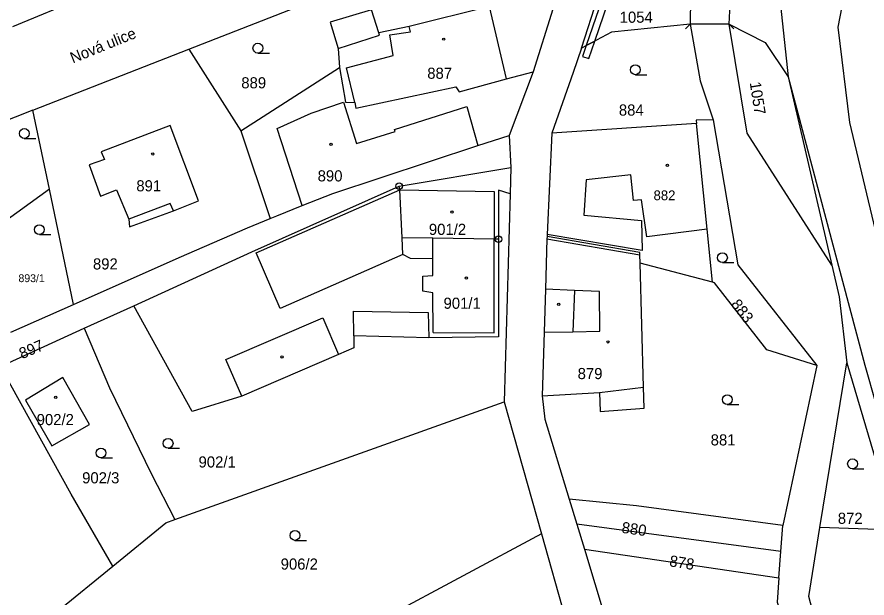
# Model space of a CAD drawing. Extents: x -504988 to -494607, y -1123820 to -1114018.
# Drawn here: x -497675.7 to -497545.8, y -1120009.8 to -1119921.1 of the extents above; entities that cross this region are included whole.
import ezdxf

# ---------------------------------------------------------------- set-up
doc = ezdxf.new("R2010")
doc.units = 0
for name, color, linetype in [('Hranice parcel', 7, 'Continuous'), ('Parcelní čísla', 7, 'Continuous'), ('Pop  PČ popisy', 7, 'Continuous'), ('Vnitřní kresba', 7, 'Continuous'), ('Věcná břemena k části', 7, 'Continuous'), ('Značky bodu BP', 7, 'Continuous'), ('Značky budov', 7, 'Continuous'), ('Značky kultur', 7, 'Continuous')]:
    doc.layers.add(name, color=color, linetype=linetype)

msp = doc.modelspace()

# ---------------------------------------------------------------- linework, layer by layer
at = {"layer": 'Hranice parcel'}
for p, q in [((-497630.91, -1119903.66), (-497676.35, -1119922.64)), ((-497589.39, -1119925.88), (-497584.01, -1119909.03)), ((-497572.71, -1119918.13), (-497572.79, -1119922.23)), ((-497566.82, -1119922.21), (-497566.62, -1119917.83)), ((-497673.21, -1119935.33), (-497649.42, -1119926.05)), ((-497649.42, -1119926.05), (-497641.43, -1119938.52)), ((-497641.43, -1119938.52), (-497626.37, -1119928.81)), ((-497600.84, -1119930.57), (-497596.79, -1119929.47)), ((-497596.79, -1119929.47), (-497600.45, -1119939.22)), ((-497673.21, -1119935.33), (-497682.99, -1119939.16)), ((-497670.7, -1119947.39), (-497673.21, -1119935.33)), ((-497571.82, -1119937.36), (-497593.92, -1119938.84)), ((-497641.43, -1119938.52), (-497636.95, -1119951.89)), ((-497600.45, -1119939.22), (-497600.18, -1119944.12)), ((-497617.24, -1119946.96), (-497600.18, -1119944.12)), ((-497600.18, -1119944.12), (-497600.29, -1119948.11)), ((-497617.16, -1119947.53), (-497617.24, -1119946.96)), ((-497670.7, -1119947.39), (-497679.84, -1119954.03)), ((-497667.03, -1119965), (-497670.7, -1119947.39)), ((-497600.29, -1119948.11), (-497601.21, -1119979.89)), ((-497569.37, -1119961.63), (-497580.45, -1119958.7)), ((-497676.61, -1119969.24), (-497667.03, -1119965)), ((-497665.4, -1119968.65), (-497657.82, -1119965.2)), ((-497678.2, -1119974.47), (-497665.4, -1119968.65)), ((-497553.44, -1119974.32), (-497558.63, -1119998.76)), ((-497552.95, -1119999.09), (-497548.85, -1119973.92)), ((-497548.85, -1119973.92), (-497541.3, -1119999.48)), ((-497651.51, -1119997.85), (-497601.21, -1119979.89)), ((-497601.21, -1119979.89), (-497595.51, -1120000.03)), ((-497591.25, -1119994.72), (-497590.09, -1119998.55)), ((-497590.09, -1119998.55), (-497588.93, -1120002.38)), ((-497558.93, -1120002.75), (-497590.09, -1119998.55)), ((-497558.93, -1120002.75), (-497558.63, -1119998.76)), ((-497541.3, -1119999.48), (-497552.95, -1119999.09)), ((-497595.51, -1120000.03), (-497657.25, -1120033.08)), ((-497595.51, -1120000.03), (-497589.97, -1120019.6)), ((-497588.93, -1120002.38), (-497559.23, -1120006.74)), ((-497588.93, -1120002.38), (-497579.36, -1120033.84)), ((-497559.23, -1120006.74), (-497558.93, -1120002.75)), ((-497669.5, -1120011.91), (-497661.03, -1120004.98))]:
    msp.add_line(p, q, dxfattribs=at)
for points in [[(-497551.93, -1119861.01), (-497553.18, -1119867.9), (-497557.81, -1119892.43), (-497559.88, -1119910.71), (-497557.79, -1119930.23), (-497551.16, -1119958.99)], [(-497649.42, -1119926.05), (-497629.04, -1119918.03), (-497614.79, -1119912.73), (-497612.11, -1119912.04), (-497609.4, -1119911.69), (-497606.69, -1119911.67), (-497601.29, -1119911.73), (-497593.59, -1119912.66)], [(-497593.59, -1119912.66), (-497593.75, -1119919.9), (-497596.79, -1119929.47)], [(-497361.47, -1120198.15), (-497379.18, -1120188.07), (-497390.17, -1120181.08), (-497404.66, -1120166.97), (-497432.14, -1120134.02), (-497444.01, -1120121.79), (-497482.73, -1120082.55), (-497496.71, -1120066.8), (-497506.79, -1120050.6), (-497516.8, -1120031.46), (-497530, -1120003.91), (-497534.36, -1119992.68), (-497542.39, -1119962.44), (-497548.38, -1119937.23), (-497550.16, -1119922.65), (-497549, -1119916.55)], [(-497600.84, -1119930.57), (-497603.46, -1119919.5), (-497615.72, -1119922.58), (-497620.36, -1119923.52), (-497621.5, -1119920.03), (-497627.8, -1119921.92), (-497626.6, -1119925.91), (-497626.37, -1119928.81)], [(-497572.79, -1119922.23), (-497584.81, -1119923.42), (-497589.39, -1119925.88)], [(-497572.79, -1119922.23), (-497571.26, -1119930.86), (-497569.25, -1119936.81)], [(-497551.16, -1119958.99), (-497564.06, -1119938.83), (-497566.82, -1119922.21)], [(-497589.39, -1119925.88), (-497590.67, -1119929.57), (-497593.92, -1119938.84)], [(-497626.37, -1119928.81), (-497625.47, -1119934.12), (-497624.05, -1119934.19), (-497623.85, -1119935.05), (-497608.59, -1119931.76), (-497608.08, -1119932.55), (-497600.84, -1119930.57)], [(-497569.25, -1119936.81), (-497571.87, -1119936.86), (-497571.82, -1119937.36)], [(-497569.25, -1119936.81), (-497565.51, -1119958.94), (-497553.44, -1119974.32)], [(-497662.27, -1119942.85), (-497664.63, -1119943.68), (-497662.89, -1119948.49), (-497660.43, -1119947.5), (-497658.58, -1119951.99), (-497658.46, -1119953.16), (-497651.73, -1119950.71), (-497647.9, -1119949.16), (-497652.25, -1119937.68), (-497662.81, -1119941.68), (-497662.27, -1119942.85)], [(-497569.37, -1119961.63), (-497570.19, -1119953.5), (-497571.82, -1119937.36)], [(-497636.95, -1119951.89), (-497635.93, -1119951.48), (-497632.09, -1119949.9), (-497627.41, -1119948.07), (-497605.22, -1119940.73), (-497600.45, -1119939.22)], [(-497593.92, -1119938.84), (-497594.64, -1119954.33), (-497594.65, -1119954.64)], [(-497657.82, -1119965.2), (-497639.78, -1119956.99), (-497617.24, -1119946.96)], [(-497602.07, -1119955.03), (-497602.75, -1119955.02), (-497612.1, -1119954.9), (-497616.8, -1119954.83), (-497617.16, -1119947.53)], [(-497600.29, -1119948.11), (-497602.07, -1119947.54), (-497602.07, -1119955.03)], [(-497667.03, -1119965), (-497650.86, -1119957.85), (-497640.41, -1119953.3), (-497636.95, -1119951.89)], [(-497602.07, -1119955.03), (-497602.07, -1119969.97), (-497612.7, -1119970.1), (-497624.2, -1119969.82), (-497624.18, -1119971.65), (-497626.53, -1119972.66), (-497641.32, -1119979.01), (-497648.9, -1119981.33), (-497657.82, -1119965.2)], [(-497594.65, -1119954.64), (-497594.67, -1119954.98), (-497594.9, -1119962.69), (-497595.1, -1119969.24), (-497595.4, -1119978.95)], [(-497580.45, -1119958.7), (-497580.48, -1119957.44), (-497580.49, -1119957.1), (-497594.65, -1119954.64)], [(-497595.4, -1119978.95), (-497586.65, -1119978.43), (-497586.55, -1119981.37), (-497579.8, -1119980.84), (-497579.89, -1119977.63), (-497580.45, -1119958.7)], [(-497551.16, -1119958.99), (-497550.03, -1119963.86), (-497548.85, -1119973.92)], [(-497553.44, -1119974.32), (-497561.05, -1119971.92), (-497569.05, -1119961.71), (-497569.37, -1119961.63)], [(-497665.4, -1119968.65), (-497661.5, -1119977.75), (-497655.15, -1119990.8), (-497651.51, -1119997.85)], [(-497661.03, -1120004.98), (-497667.4, -1119993.99), (-497678.2, -1119974.47)], [(-497674.38, -1119979.6), (-497670.31, -1119986.61), (-497664.57, -1119983.33), (-497668.65, -1119976.16), (-497674.38, -1119979.6)], [(-497595.4, -1119978.95), (-497595.01, -1119982.53), (-497591.25, -1119994.72)], [(-497558.63, -1119998.76), (-497580.97, -1119995.75), (-497591.25, -1119994.72)], [(-497661.03, -1120004.98), (-497652.91, -1119998.35), (-497651.51, -1119997.85)], [(-497547.97, -1120034.99), (-497554.66, -1120009.59), (-497552.95, -1119999.09)], [(-497559.23, -1120006.74), (-497559.51, -1120010.45), (-497555.57, -1120022.47)]]:
    msp.add_lwpolyline(points, dxfattribs=at)
at = {"layer": 'Vnitřní kresba'}
for p, q in [((-497573.5, -1119922.94), (-497572.79, -1119922.23)), ((-497566.82, -1119922.21), (-497572.79, -1119922.23)), ((-497566.82, -1119922.21), (-497561.33, -1119924.99)), ((-497566.11, -1119922.92), (-497566.82, -1119922.21)), ((-497620.24, -1119923.9), (-497620.36, -1119923.52)), ((-497618.7, -1119923.85), (-497615.52, -1119923.36)), ((-497618.17, -1119926.99), (-497618.7, -1119923.85)), ((-497615.52, -1119923.36), (-497615.72, -1119922.58)), ((-497626.6, -1119925.91), (-497620.24, -1119923.9)), ((-497561.33, -1119924.99), (-497557.79, -1119930.23)), ((-497625.3, -1119928.86), (-497618.17, -1119926.99)), ((-497624.05, -1119934.19), (-497625.3, -1119928.86)), ((-497557.79, -1119930.23), (-497546.11, -1119974.27)), ((-497630.71, -1119935.79), (-497625.76, -1119934.11)), ((-497625.76, -1119934.11), (-497623.75, -1119940.44)), ((-497617.97, -1119938.29), (-497606.9, -1119934.77)), ((-497606.9, -1119934.77), (-497605.22, -1119940.73)), ((-497635.92, -1119938.15), (-497630.71, -1119935.79)), ((-497632.09, -1119949.9), (-497635.92, -1119938.15)), ((-497623.75, -1119940.44), (-497617.88, -1119938.58)), ((-497617.88, -1119938.58), (-497617.97, -1119938.29)), ((-497581.87, -1119945.23), (-497588.66, -1119946)), ((-497581.44, -1119949.11), (-497581.87, -1119945.23)), ((-497588.66, -1119946), (-497589.04, -1119951.37)), ((-497639.12, -1119957.15), (-497617.16, -1119947.53)), ((-497617.16, -1119947.53), (-497602.76, -1119947.74)), ((-497602.76, -1119947.74), (-497602.75, -1119955.02)), ((-497652.25, -1119949.61), (-497658.58, -1119951.99)), ((-497651.73, -1119950.71), (-497652.25, -1119949.61)), ((-497580.24, -1119949.04), (-497581.44, -1119949.11)), ((-497579.39, -1119954.66), (-497580.24, -1119949.04)), ((-497589.04, -1119951.37), (-497580.21, -1119952.19)), ((-497580.21, -1119952.19), (-497580.1, -1119956.78)), ((-497570.19, -1119953.5), (-497579.39, -1119954.66)), ((-497616.68, -1119957.37), (-497616.8, -1119954.83)), ((-497612.1, -1119958.05), (-497612.1, -1119954.9)), ((-497602.76, -1119969.34), (-497602.75, -1119955.02)), ((-497594.67, -1119954.98), (-497580.48, -1119957.44)), ((-497580.1, -1119956.78), (-497594.64, -1119954.33)), ((-497635.43, -1119965.63), (-497639.12, -1119957.15)), ((-497616.68, -1119957.37), (-497635.43, -1119965.63)), ((-497615.5, -1119958), (-497616.68, -1119957.37)), ((-497612.1, -1119958.05), (-497615.5, -1119958)), ((-497612.1, -1119960.59), (-497612.1, -1119958.05)), ((-497613.64, -1119963), (-497613.62, -1119960.68)), ((-497613.62, -1119960.68), (-497612.1, -1119960.59)), ((-497590.44, -1119962.86), (-497594.9, -1119962.69)), ((-497612.11, -1119963.23), (-497613.64, -1119963)), ((-497612.06, -1119969.29), (-497612.11, -1119963.23)), ((-497590.44, -1119962.86), (-497590.69, -1119969.17)), ((-497586.63, -1119963.01), (-497590.44, -1119962.86)), ((-497586.6, -1119969.1), (-497586.63, -1119963.01)), ((-497643.73, -1119973.41), (-497628.94, -1119967.06)), ((-497628.94, -1119967.06), (-497626.53, -1119972.66)), ((-497612.06, -1119969.29), (-497602.76, -1119969.34)), ((-497595.1, -1119969.24), (-497590.69, -1119969.17)), ((-497590.69, -1119969.17), (-497586.6, -1119969.1)), ((-497641.32, -1119979.01), (-497643.73, -1119973.41)), ((-497546.11, -1119974.27), (-497539.57, -1119997.35)), ((-497586.65, -1119978.43), (-497579.89, -1119977.63))]:
    msp.add_line(p, q, dxfattribs=at)
msp.add_lwpolyline([(-497624.2, -1119969.82), (-497624.24, -1119966.04), (-497612.81, -1119966.25), (-497612.7, -1119970.1)], dxfattribs=at)
at = {"layer": 'Věcná břemena k části'}
for points in [[(-497582.59, -1119910.89), (-497580.39, -1119904.5), (-497583.17, -1119898.47), (-497588.49, -1119886.89), (-497588.62, -1119889.02), (-497583.33, -1119900.51), (-497582.13, -1119903.11), (-497583.47, -1119902.21), (-497589.18, -1119898.34), (-497589.26, -1119899.5), (-497583.56, -1119903.35), (-497581.53, -1119904.73), (-497583.32, -1119909.93), (-497588.67, -1119925.49), (-497587.37, -1119924.79)], [(-497589.23, -1119927.12), (-497588.28, -1119927.45), (-497587.37, -1119924.79), (-497588.67, -1119925.49)]]:
    msp.add_lwpolyline(points, close=True, dxfattribs=at)
at = {"layer": 'Značky bodu BP'}
for centre, radius in [((-497617.24, -1119946.96), 0.5), ((-497617.24, -1119946.96), 0.0303), ((-497602.07, -1119955.03), 0.5), ((-497602.07, -1119955.03), 0.0303)]:
    msp.add_circle(centre, radius, dxfattribs=at)
at = {"layer": 'Značky budov'}
for centre in [(-497610.44, -1119924.5), (-497627.65, -1119940.54), (-497654.9, -1119942.04), (-497576.26, -1119943.76), (-497609.2, -1119950.91), (-497606.97, -1119960.99), (-497592.86, -1119964.97), (-497585.35, -1119970.72), (-497635.14, -1119973.03), (-497669.74, -1119979.18)]:
    msp.add_circle(centre, 0.175, dxfattribs=at)
at = {"layer": 'Značky kultur'}
for p, q in [((-497638.84, -1119926.62), (-497637.09, -1119926.62)), ((-497581.15, -1119929.92), (-497579.4, -1119929.92)), ((-497674.54, -1119939.65), (-497672.79, -1119939.65)), ((-497672.24, -1119954.33), (-497670.49, -1119954.33)), ((-497567.85, -1119958.62), (-497566.1, -1119958.62)), ((-497567.11, -1119980.29), (-497565.36, -1119980.29)), ((-497652.56, -1119986.97), (-497650.81, -1119986.97)), ((-497662.83, -1119988.43), (-497661.08, -1119988.43)), ((-497547.97, -1119990.1), (-497546.22, -1119990.1)), ((-497633.18, -1120001.03), (-497631.43, -1120001.03))]:
    msp.add_line(p, q, dxfattribs=at)
for centre in [(-497638.84, -1119925.87), (-497581.15, -1119929.17), (-497674.54, -1119938.9), (-497672.24, -1119953.58), (-497567.85, -1119957.87), (-497567.11, -1119979.54), (-497652.56, -1119986.22), (-497662.83, -1119987.68), (-497547.97, -1119989.35), (-497633.18, -1120000.28)]:
    msp.add_circle(centre, 0.75, dxfattribs=at)

# ---------------------------------------------------------------- texts
at = {"layer": 'Parcelní čísla'}
for s, height, p in [('1054', 1.7, (-497583.56, -1119921.99)), ('887', 1.7, (-497612.96, -1119930.55)), ('889', 1.7, (-497641.38, -1119932.01)), ('884', 1.7, (-497583.68, -1119936.17)), ('890', 1.7, (-497629.71, -1119946.22)), ('891', 1.7, (-497657.42, -1119947.74)), ('882', 1.5, (-497578.38, -1119949.09)), ('901/2', 1.7, (-497612.71, -1119954.39)), ('892', 1.7, (-497664.05, -1119959.67)), ('893/1', 1.2, (-497675.43, -1119961.6)), ('901/1', 1.7, (-497610.47, -1119965.67)), ('879', 1.7, (-497589.98, -1119976.41)), ('902/2', 1.7, (-497672.65, -1119983.44)), ('881', 1.7, (-497569.65, -1119986.54)), ('902/1', 1.7, (-497647.91, -1119989.91)), ('902/3', 1.7, (-497665.7, -1119992.33)), ('872', 1.7, (-497550.22, -1119998.51)), ('906/2', 1.7, (-497635.36, -1120005.5))]:
    msp.add_text(s, height=height, dxfattribs=at).set_placement(p)
for s, rotation, p in [('1057', 279, (-497563.69, -1119931.14)), ('883', 308, (-497566.65, -1119965.02)), ('897', 23, (-497674.9, -1119973.38)), ('880', 352, (-497583.34, -1119999.87)), ('878', 351, (-497576.05, -1120004.97))]:
    msp.add_text(s, height=1.7, rotation=rotation, dxfattribs=at).set_placement(p)
at = {"layer": 'Pop  PČ popisy'}
msp.add_text('Nová ulice', height=1.7, rotation=22, dxfattribs=at).set_placement((-497667.12, -1119928.22))

doc.saveas('drawing.dxf')
